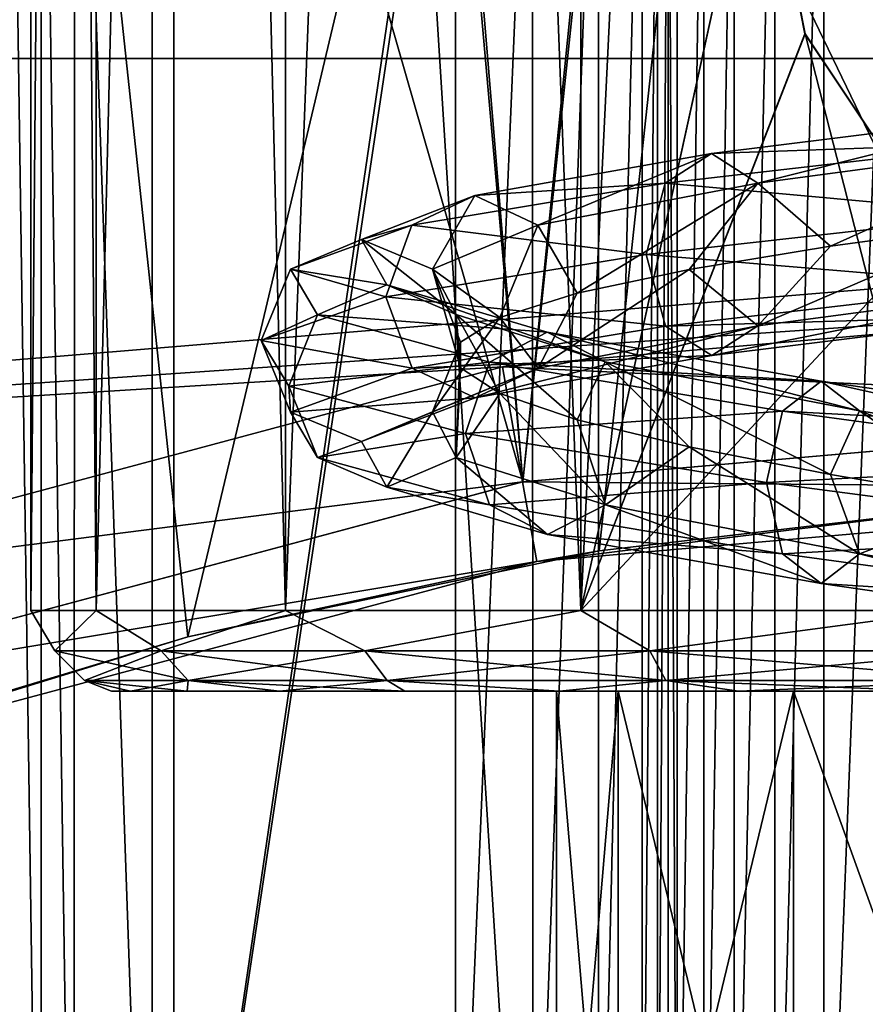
# Model space of a CAD drawing. Header units: millimetres. Extents: x -147 to 148, y -145 to 204.
# Tile 464 of 571: x 86.67 to 88.76, y 10.53 to 12.96. Entities that reach past the tile are written whole.
import ezdxf

# ---------------------------------------------------------------- set-up
doc = ezdxf.new("R2010")
doc.units = ezdxf.units.MM
doc.header["$LTSCALE"] = 26.699852
for name, color, linetype in [('1225', 7, 'CONTINUOUS'), ('1321', 7, 'CONTINUOUS'), ('1496', 7, 'CONTINUOUS'), ('1497', 7, 'CONTINUOUS'), ('1499', 7, 'CONTINUOUS'), ('1504', 7, 'CONTINUOUS'), ('1507', 7, 'CONTINUOUS'), ('1509', 7, 'CONTINUOUS'), ('1513', 7, 'CONTINUOUS'), ('1515', 7, 'CONTINUOUS'), ('1523', 7, 'CONTINUOUS'), ('1524', 7, 'CONTINUOUS'), ('1905', 7, 'CONTINUOUS'), ('1967', 7, 'CONTINUOUS'), ('1969', 7, 'CONTINUOUS'), ('1985', 7, 'CONTINUOUS'), ('2000', 7, 'CONTINUOUS'), ('2001', 7, 'CONTINUOUS'), ('2002', 7, 'CONTINUOUS'), ('2007', 7, 'CONTINUOUS'), ('2011', 7, 'CONTINUOUS'), ('743', 7, 'CONTINUOUS'), ('765', 7, 'CONTINUOUS'), ('766', 7, 'CONTINUOUS'), ('917', 7, 'CONTINUOUS')]:
    doc.layers.add(name, color=color, linetype=linetype)

msp = doc.modelspace()

# ---------------------------------------------------------------- linework, layer by layer
at = {"layer": '1225', "color": 7, "linetype": 'CONTINUOUS', "true_color": 0xd8d8d8}
for points in [[(88.25, 9.5, 90.4), (88.25, 14, 90.4), (88.276, 14, 90.6266), (88.25, 9.5, 90.4)], [(88.25, 9.5, 90.4), (88.276, 14, 90.6266), (88.276, 9.5, 90.6266), (88.25, 9.5, 90.4)], [(88.276, 14, 90.6266), (88.2979, 14, 90.7058), (88.2979, 9.5, 90.7058), (88.276, 14, 90.6266)], [(88.276, 9.5, 90.6266), (88.276, 14, 90.6266), (88.2979, 9.5, 90.7058), (88.276, 9.5, 90.6266)], [(88.2979, 14, 90.7058), (88.3643, 14, 90.8642), (88.2979, 9.5, 90.7058), (88.2979, 14, 90.7058)], [(88.2979, 9.5, 90.7058), (88.3643, 14, 90.8642), (88.3643, 9.5, 90.8642), (88.2979, 9.5, 90.7058)], [(88.3643, 14, 90.8642), (88.4394, 14, 90.9856), (88.3643, 9.5, 90.8642), (88.3643, 14, 90.8642)], [(88.3643, 9.5, 90.8642), (88.4394, 14, 90.9856), (88.4394, 9.5, 90.9855), (88.3643, 9.5, 90.8642)], [(88.4394, 14, 90.9856), (88.5396, 14, 91.1038), (88.4394, 9.5, 90.9855), (88.4394, 14, 90.9856)], [(88.4394, 9.5, 90.9855), (88.5396, 14, 91.1038), (88.5396, 9.5, 91.1038), (88.4394, 9.5, 90.9855)], [(88.5396, 14, 91.1038), (88.6606, 14, 91.2078), (88.5396, 9.5, 91.1038), (88.5396, 14, 91.1038)], [(88.5396, 9.5, 91.1038), (88.6606, 14, 91.2078), (88.6605, 9.5, 91.2078), (88.5396, 9.5, 91.1038)], [(88.6606, 14, 91.2078), (88.8381, 14, 91.3112), (88.6605, 9.5, 91.2078), (88.6606, 14, 91.2078)], [(88.6605, 9.5, 91.2078), (88.8381, 14, 91.3112), (88.8381, 9.5, 91.3112), (88.6605, 9.5, 91.2078)]]:
    msp.add_3dface(points, dxfattribs=at)
at = {"layer": '1321', "color": 7, "linetype": 'CONTINUOUS', "true_color": 0xd8d8d8}
for points in [[(86.7259, 9, 87.3181), (86.6449, 9, 87.252), (86.6456, 14.5, 87.2527), (86.7259, 9, 87.3181)], [(86.7262, 14.5, 87.3184), (86.7259, 9, 87.3181), (86.6456, 14.5, 87.2527), (86.7262, 14.5, 87.3184)], [(86.8078, 9, 87.3616), (86.7259, 9, 87.3181), (86.7262, 14.5, 87.3184), (86.8078, 9, 87.3616)], [(86.8081, 14.5, 87.3617), (86.8078, 9, 87.3616), (86.7262, 14.5, 87.3184), (86.8081, 14.5, 87.3617)], [(87, 9, 87.4), (86.8078, 9, 87.3616), (86.8081, 14.5, 87.3617), (87, 9, 87.4)], [(87, 14.5, 87.4), (87, 9, 87.4), (86.8081, 14.5, 87.3617), (87, 14.5, 87.4)]]:
    msp.add_3dface(points, dxfattribs=at)
at = {"layer": '1496', "color": 7, "linetype": 'CONTINUOUS', "true_color": 0xd8d8d8}
for points in [[(86.7, 11.5, 83.9), (86.8615, 11.5, 84.9198), (86.7, 30.5, 83.9), (86.7, 11.5, 83.9)], [(86.7, 30.5, 83.9), (86.8615, 11.5, 84.9198), (86.8615, 30.5, 84.9198), (86.7, 30.5, 83.9)], [(86.8615, 11.5, 82.8802), (86.7, 11.5, 83.9), (86.8615, 30.5, 82.8802), (86.8615, 11.5, 82.8802)], [(86.8615, 30.5, 82.8802), (86.7, 11.5, 83.9), (86.7, 30.5, 83.9), (86.8615, 30.5, 82.8802)], [(86.8615, 11.5, 84.9198), (87.3302, 11.5, 85.8397), (86.8615, 30.5, 84.9198), (86.8615, 11.5, 84.9198)], [(86.8615, 30.5, 84.9198), (87.3302, 11.5, 85.8397), (87.3302, 30.5, 85.8397), (86.8615, 30.5, 84.9198)], [(87.3302, 11.5, 81.9603), (86.8615, 11.5, 82.8802), (87.3302, 30.5, 81.9603), (87.3302, 11.5, 81.9603)], [(87.3302, 30.5, 81.9603), (86.8615, 11.5, 82.8802), (86.8615, 30.5, 82.8802), (87.3302, 30.5, 81.9603)], [(87.3302, 11.5, 85.8397), (88.0603, 11.5, 86.5698), (87.3302, 30.5, 85.8397), (87.3302, 11.5, 85.8397)], [(87.3302, 30.5, 85.8397), (88.0603, 11.5, 86.5698), (88.0603, 30.5, 86.5698), (87.3302, 30.5, 85.8397)], [(88.0603, 11.5, 81.2302), (87.3302, 11.5, 81.9603), (88.0603, 30.5, 81.2302), (88.0603, 11.5, 81.2302)], [(88.0603, 30.5, 81.2302), (87.3302, 11.5, 81.9603), (87.3302, 30.5, 81.9603), (88.0603, 30.5, 81.2302)], [(88.0603, 30.5, 86.5698), (88.0603, 11.5, 86.5698), (88.5, 13.5049, 86.8394), (88.0603, 30.5, 86.5698)], [(88.5, 13.506, 80.9606), (88.0603, 11.5, 81.2302), (88.9802, 30.5, 80.7615), (88.5, 13.506, 80.9606)], [(88.9802, 30.5, 80.7615), (88.0603, 11.5, 81.2302), (88.0603, 30.5, 81.2302), (88.9802, 30.5, 80.7615)], [(88.6143, 12.9256, 80.905), (88.0603, 11.5, 81.2302), (88.5, 13.506, 80.9606), (88.6143, 12.9256, 80.905)], [(88.5, 13.5049, 86.8394), (88.0603, 11.5, 86.5698), (88.6146, 12.9249, 86.8951), (88.5, 13.5049, 86.8394)], [(88.9376, 12.4411, 80.7757), (88.0603, 11.5, 81.2302), (88.6143, 12.9256, 80.905), (88.9376, 12.4411, 80.7757)], [(88.0603, 11.5, 86.5698), (88.9802, 11.5, 87.0385), (88.6146, 12.9249, 86.8951), (88.0603, 11.5, 86.5698)], [(88.6146, 12.9249, 86.8951), (88.9802, 11.5, 87.0385), (88.938, 12.4407, 87.0244), (88.6146, 12.9249, 86.8951)], [(88.9802, 11.5, 80.7615), (88.0603, 11.5, 81.2302), (88.9376, 12.4411, 80.7757), (88.9802, 11.5, 80.7615)]]:
    msp.add_3dface(points, dxfattribs=at)
at = {"layer": '1497', "color": 7, "linetype": 'CONTINUOUS', "true_color": 0xd8d8d8}
for points in [[(86.9, 11.3, 83.9), (86.9471, 11.3, 83.3617), (86.9471, 11.3, 84.4383), (86.9, 11.3, 83.9)], [(86.9471, 11.3, 83.3617), (87.087, 11.3, 82.8397), (86.9471, 11.3, 84.4383), (86.9471, 11.3, 83.3617)], [(86.9471, 11.3, 84.4383), (87.087, 11.3, 82.8397), (87.087, 11.3, 84.9603), (86.9471, 11.3, 84.4383)], [(87.087, 11.3, 82.8397), (87.3153, 11.3, 82.35), (87.3153, 11.3, 85.45), (87.087, 11.3, 82.8397)], [(87.087, 11.3, 84.9603), (87.087, 11.3, 82.8397), (87.3153, 11.3, 85.45), (87.087, 11.3, 84.9603)], [(87.3153, 11.3, 82.35), (87.6253, 11.3, 81.9073), (87.6253, 11.3, 85.8927), (87.3153, 11.3, 82.35)], [(87.3153, 11.3, 85.45), (87.3153, 11.3, 82.35), (87.6253, 11.3, 85.8927), (87.3153, 11.3, 85.45)], [(88.0074, 11.3, 81.5252), (88.0001, 11.3, 83.9), (87.6253, 11.3, 81.9073), (88.0074, 11.3, 81.5252)], [(87.6253, 11.3, 81.9073), (88.0001, 11.3, 83.9), (87.6253, 11.3, 85.8927), (87.6253, 11.3, 81.9073)], [(87.6253, 11.3, 85.8927), (88.0001, 11.3, 83.9), (88.0074, 11.3, 86.2748), (87.6253, 11.3, 85.8927)], [(88.1522, 11.3, 83.1348), (88.0001, 11.3, 83.9), (88.0074, 11.3, 81.5252), (88.1522, 11.3, 83.1348)], [(88.0001, 11.3, 83.9), (88.1522, 11.3, 84.6652), (88.0074, 11.3, 86.2748), (88.0001, 11.3, 83.9)], [(88.4501, 11.3, 81.2153), (88.1522, 11.3, 83.1348), (88.0074, 11.3, 81.5252), (88.4501, 11.3, 81.2153)], [(88.0074, 11.3, 86.2748), (88.1522, 11.3, 84.6652), (88.45, 11.3, 86.5847), (88.0074, 11.3, 86.2748)], [(88.5856, 11.3, 82.486), (88.1522, 11.3, 83.1348), (88.4501, 11.3, 81.2153), (88.5856, 11.3, 82.486)], [(88.1522, 11.3, 84.6652), (88.5856, 11.3, 85.314), (88.45, 11.3, 86.5847), (88.1522, 11.3, 84.6652)], [(88.45, 11.3, 86.5847), (88.5856, 11.3, 85.314), (88.9398, 11.3, 86.8131), (88.45, 11.3, 86.5847)], [(88.9398, 11.3, 80.9869), (88.5856, 11.3, 82.486), (88.4501, 11.3, 81.2153), (88.9398, 11.3, 80.9869)], [(89.2344, 11.3, 82.0524), (88.5856, 11.3, 82.486), (88.9398, 11.3, 80.9869), (89.2344, 11.3, 82.0524)], [(88.5856, 11.3, 85.314), (89.2344, 11.3, 85.7476), (88.9398, 11.3, 86.8131), (88.5856, 11.3, 85.314)]]:
    msp.add_3dface(points, dxfattribs=at)
at = {"layer": '1499', "color": 7, "linetype": 'CONTINUOUS', "true_color": 0xd8d8d8}
for points in [[(88.0001, 9.5, 83.9), (88.1522, 9.5, 84.6652), (88.0001, 11.3, 83.9), (88.0001, 9.5, 83.9)], [(88.0001, 11.3, 83.9), (88.1522, 9.5, 84.6652), (88.1522, 11.3, 84.6652), (88.0001, 11.3, 83.9)], [(88.1522, 9.5, 83.1348), (88.0001, 9.5, 83.9), (88.1522, 11.3, 83.1348), (88.1522, 9.5, 83.1348)], [(88.1522, 11.3, 83.1348), (88.0001, 9.5, 83.9), (88.0001, 11.3, 83.9), (88.1522, 11.3, 83.1348)], [(88.1522, 9.5, 84.6652), (88.5856, 9.5, 85.314), (88.1522, 11.3, 84.6652), (88.1522, 9.5, 84.6652)], [(88.1522, 11.3, 84.6652), (88.5856, 9.5, 85.314), (88.5856, 11.3, 85.314), (88.1522, 11.3, 84.6652)], [(88.5856, 9.5, 82.486), (88.1522, 9.5, 83.1348), (88.5856, 11.3, 82.486), (88.5856, 9.5, 82.486)], [(88.5856, 11.3, 82.486), (88.1522, 9.5, 83.1348), (88.1522, 11.3, 83.1348), (88.5856, 11.3, 82.486)], [(88.5856, 9.5, 85.314), (89.2344, 9.5, 85.7476), (88.5856, 11.3, 85.314), (88.5856, 9.5, 85.314)], [(88.5856, 11.3, 85.314), (89.2344, 9.5, 85.7476), (89.2344, 11.3, 85.7476), (88.5856, 11.3, 85.314)], [(89.2344, 9.5, 82.0524), (88.5856, 9.5, 82.486), (89.2344, 11.3, 82.0524), (89.2344, 9.5, 82.0524)], [(89.2344, 11.3, 82.0524), (88.5856, 9.5, 82.486), (88.5856, 11.3, 82.486), (89.2344, 11.3, 82.0524)]]:
    msp.add_3dface(points, dxfattribs=at)
at = {"layer": '1504', "color": 7, "linetype": 'CONTINUOUS', "true_color": 0xd8d8d8}
for points in [[(88.6143, 12.9256, 80.905), (88.5, 13.506, 80.9606), (88.5, 13.5049, 86.8394), (88.6143, 12.9256, 80.905)], [(88.6143, 12.9256, 80.905), (88.5, 13.5049, 86.8394), (88.6146, 12.9249, 86.8951), (88.6143, 12.9256, 80.905)], [(88.9376, 12.4411, 80.7757), (88.6143, 12.9256, 80.905), (88.6146, 12.9249, 86.8951), (88.9376, 12.4411, 80.7757)], [(88.9376, 12.4411, 80.7757), (88.6146, 12.9249, 86.8951), (88.938, 12.4407, 87.0244), (88.9376, 12.4411, 80.7757)]]:
    msp.add_3dface(points, dxfattribs=at)
at = {"layer": '1507', "color": 7, "linetype": 'CONTINUOUS', "true_color": 0xd8d8d8}
for points in [[(86.8615, 11.5, 84.9198), (86.7, 11.5, 83.9), (86.7601, 11.4, 84.3658), (86.8615, 11.5, 84.9198)], [(86.7, 11.5, 83.9), (86.8615, 11.5, 82.8802), (86.7601, 11.4, 83.4342), (86.7, 11.5, 83.9)], [(86.7, 11.5, 83.9), (86.7601, 11.4, 83.4342), (86.7601, 11.4, 84.3658), (86.7, 11.5, 83.9)], [(86.8615, 11.5, 84.9198), (86.7601, 11.4, 84.3658), (87.0226, 11.4, 85.2597), (86.8615, 11.5, 84.9198)], [(86.8615, 11.5, 82.8802), (87.0226, 11.4, 82.5403), (86.7601, 11.4, 83.4342), (86.8615, 11.5, 82.8802)], [(87.3302, 11.5, 85.8397), (86.8615, 11.5, 84.9198), (87.0226, 11.4, 85.2597), (87.3302, 11.5, 85.8397)], [(86.8615, 11.5, 82.8802), (87.3302, 11.5, 81.9603), (87.0226, 11.4, 82.5403), (86.8615, 11.5, 82.8802)], [(87.3302, 11.5, 85.8397), (87.0226, 11.4, 85.2597), (87.5263, 11.4, 86.0435), (87.3302, 11.5, 85.8397)], [(87.3302, 11.5, 81.9603), (87.5263, 11.4, 81.7565), (87.0226, 11.4, 82.5403), (87.3302, 11.5, 81.9603)], [(88.0603, 11.5, 86.5698), (87.3302, 11.5, 85.8397), (87.5263, 11.4, 86.0435), (88.0603, 11.5, 86.5698)], [(87.3302, 11.5, 81.9603), (88.0603, 11.5, 81.2302), (87.5263, 11.4, 81.7565), (87.3302, 11.5, 81.9603)], [(88.0603, 11.5, 86.5698), (87.5263, 11.4, 86.0435), (88.2304, 11.4, 86.6536), (88.0603, 11.5, 86.5698)], [(88.0603, 11.5, 81.2302), (88.2304, 11.4, 81.1464), (87.5263, 11.4, 81.7565), (88.0603, 11.5, 81.2302)], [(88.9802, 11.5, 87.0385), (88.0603, 11.5, 86.5698), (88.2304, 11.4, 86.6536), (88.9802, 11.5, 87.0385)], [(88.0603, 11.5, 81.2302), (88.9802, 11.5, 80.7615), (88.2304, 11.4, 81.1464), (88.0603, 11.5, 81.2302)], [(88.9802, 11.5, 87.0385), (88.2304, 11.4, 86.6536), (89.0778, 11.4, 87.0406), (88.9802, 11.5, 87.0385)], [(88.9802, 11.5, 80.7615), (89.0778, 11.4, 80.7594), (88.2304, 11.4, 81.1464), (88.9802, 11.5, 80.7615)], [(86.8327, 11.3267, 83.4446), (86.8327, 11.3267, 84.3554), (86.7601, 11.4, 83.4342), (86.8327, 11.3267, 83.4446)], [(87.0226, 11.4, 82.5403), (86.8327, 11.3267, 83.4446), (86.7601, 11.4, 83.4342), (87.0226, 11.4, 82.5403)], [(86.8327, 11.3267, 84.3554), (87.0893, 11.3267, 85.2293), (86.7601, 11.4, 84.3658), (86.8327, 11.3267, 84.3554)], [(86.7601, 11.4, 83.4342), (86.8327, 11.3267, 84.3554), (86.7601, 11.4, 84.3658), (86.7601, 11.4, 83.4342)], [(86.7601, 11.4, 84.3658), (87.0893, 11.3267, 85.2293), (87.0226, 11.4, 85.2597), (86.7601, 11.4, 84.3658)], [(87.0893, 11.3267, 82.5707), (86.8327, 11.3267, 83.4446), (87.0226, 11.4, 82.5403), (87.0893, 11.3267, 82.5707)], [(87.5263, 11.4, 81.7565), (87.0893, 11.3267, 82.5707), (87.0226, 11.4, 82.5403), (87.5263, 11.4, 81.7565)], [(87.0893, 11.3267, 85.2293), (87.5817, 11.3267, 85.9955), (87.0226, 11.4, 85.2597), (87.0893, 11.3267, 85.2293)], [(87.0226, 11.4, 85.2597), (87.5817, 11.3267, 85.9955), (87.5263, 11.4, 86.0435), (87.0226, 11.4, 85.2597)], [(87.5817, 11.3267, 81.8045), (87.0893, 11.3267, 82.5707), (87.5263, 11.4, 81.7565), (87.5817, 11.3267, 81.8045)], [(88.2304, 11.4, 81.1464), (87.5817, 11.3267, 81.8045), (87.5263, 11.4, 81.7565), (88.2304, 11.4, 81.1464)], [(87.5817, 11.3267, 85.9955), (88.27, 11.3267, 86.5919), (87.5263, 11.4, 86.0435), (87.5817, 11.3267, 85.9955)], [(87.5263, 11.4, 86.0435), (88.27, 11.3267, 86.5919), (88.2304, 11.4, 86.6536), (87.5263, 11.4, 86.0435)], [(88.27, 11.3267, 81.2081), (87.5817, 11.3267, 81.8045), (88.2304, 11.4, 81.1464), (88.27, 11.3267, 81.2081)], [(89.0778, 11.4, 80.7594), (88.27, 11.3267, 81.2081), (88.2304, 11.4, 81.1464), (89.0778, 11.4, 80.7594)], [(88.27, 11.3267, 86.5919), (89.0985, 11.3267, 86.9703), (88.2304, 11.4, 86.6536), (88.27, 11.3267, 86.5919)], [(88.2304, 11.4, 86.6536), (89.0985, 11.3267, 86.9703), (89.0778, 11.4, 87.0406), (88.2304, 11.4, 86.6536)], [(89.0985, 11.3267, 80.8297), (88.27, 11.3267, 81.2081), (89.0778, 11.4, 80.7594), (89.0985, 11.3267, 80.8297)], [(86.9471, 11.3, 83.3617), (86.9, 11.3, 83.9), (86.8327, 11.3267, 83.4446), (86.9471, 11.3, 83.3617)], [(87.0893, 11.3267, 82.5707), (86.9471, 11.3, 83.3617), (86.8327, 11.3267, 83.4446), (87.0893, 11.3267, 82.5707)], [(86.9, 11.3, 83.9), (86.9471, 11.3, 84.4383), (86.8327, 11.3267, 84.3554), (86.9, 11.3, 83.9)], [(86.8327, 11.3267, 83.4446), (86.9, 11.3, 83.9), (86.8327, 11.3267, 84.3554), (86.8327, 11.3267, 83.4446)], [(86.9471, 11.3, 84.4383), (87.087, 11.3, 84.9603), (86.8327, 11.3267, 84.3554), (86.9471, 11.3, 84.4383)], [(86.8327, 11.3267, 84.3554), (87.087, 11.3, 84.9603), (87.0893, 11.3267, 85.2293), (86.8327, 11.3267, 84.3554)], [(87.087, 11.3, 82.8397), (86.9471, 11.3, 83.3617), (87.0893, 11.3267, 82.5707), (87.087, 11.3, 82.8397)], [(87.3153, 11.3, 82.35), (87.087, 11.3, 82.8397), (87.0893, 11.3267, 82.5707), (87.3153, 11.3, 82.35)], [(87.087, 11.3, 84.9603), (87.3153, 11.3, 85.45), (87.0893, 11.3267, 85.2293), (87.087, 11.3, 84.9603)], [(87.5817, 11.3267, 81.8045), (87.3153, 11.3, 82.35), (87.0893, 11.3267, 82.5707), (87.5817, 11.3267, 81.8045)], [(87.3153, 11.3, 85.45), (87.6253, 11.3, 85.8927), (87.0893, 11.3267, 85.2293), (87.3153, 11.3, 85.45)], [(87.0893, 11.3267, 85.2293), (87.6253, 11.3, 85.8927), (87.5817, 11.3267, 85.9955), (87.0893, 11.3267, 85.2293)], [(87.6253, 11.3, 81.9073), (87.3153, 11.3, 82.35), (87.5817, 11.3267, 81.8045), (87.6253, 11.3, 81.9073)], [(88.0074, 11.3, 81.5252), (87.6253, 11.3, 81.9073), (87.5817, 11.3267, 81.8045), (88.0074, 11.3, 81.5252)], [(88.27, 11.3267, 81.2081), (88.0074, 11.3, 81.5252), (87.5817, 11.3267, 81.8045), (88.27, 11.3267, 81.2081)], [(87.6253, 11.3, 85.8927), (88.0074, 11.3, 86.2748), (87.5817, 11.3267, 85.9955), (87.6253, 11.3, 85.8927)], [(87.5817, 11.3267, 85.9955), (88.0074, 11.3, 86.2748), (88.27, 11.3267, 86.5919), (87.5817, 11.3267, 85.9955)], [(88.4501, 11.3, 81.2153), (88.0074, 11.3, 81.5252), (88.27, 11.3267, 81.2081), (88.4501, 11.3, 81.2153)], [(88.0074, 11.3, 86.2748), (88.45, 11.3, 86.5847), (88.27, 11.3267, 86.5919), (88.0074, 11.3, 86.2748)], [(89.0985, 11.3267, 80.8297), (88.4501, 11.3, 81.2153), (88.27, 11.3267, 81.2081), (89.0985, 11.3267, 80.8297)], [(88.45, 11.3, 86.5847), (88.9398, 11.3, 86.8131), (88.27, 11.3267, 86.5919), (88.45, 11.3, 86.5847)], [(88.27, 11.3267, 86.5919), (88.9398, 11.3, 86.8131), (89.0985, 11.3267, 86.9703), (88.27, 11.3267, 86.5919)], [(88.9398, 11.3, 80.9869), (88.4501, 11.3, 81.2153), (89.0985, 11.3267, 80.8297), (88.9398, 11.3, 80.9869)]]:
    msp.add_3dface(points, dxfattribs=at)
at = {"layer": '1509', "linetype": 'CONTINUOUS'}
for points in [[(88.8283, 12.5634, 90.1), (88.5377, 13.1657, 90.1), (88.5378, 13.1656, 70.2), (88.8283, 12.5634, 90.1)], [(88.8284, 12.5633, 70.2), (88.8283, 12.5634, 90.1), (88.5378, 13.1656, 70.2), (88.8284, 12.5633, 70.2)]]:
    msp.add_3dface(points, dxfattribs=at)
at = {"layer": '1513', "linetype": 'CONTINUOUS'}
msp.add_3dface([(88.8284, 12.5633, 70.2), (88.5378, 13.1656, 70.2), (88.8302, 13.2325, 69.9), (88.8284, 12.5633, 70.2)], dxfattribs=at)
at = {"layer": '1515', "linetype": 'CONTINUOUS'}
msp.add_3dface([(88.5377, 13.1657, 90.1), (88.8283, 12.5634, 90.1), (88.8302, 13.2325, 90.4), (88.5377, 13.1657, 90.1)], dxfattribs=at)
at = {"layer": '1523', "linetype": 'CONTINUOUS'}
for points in [[(89.1919, 12.7296, 86.266), (88.4978, 12.5565, 85.6722), (88.3834, 12.6297, 85.8072), (89.1919, 12.7296, 86.266)], [(89.1919, 12.7296, 86.266), (88.3834, 12.6297, 85.8072), (89.1348, 12.6561, 86.4334), (89.1919, 12.7296, 86.266)], [(89.2491, 12.6564, 86.0985), (88.4978, 12.5565, 85.6722), (89.1919, 12.7296, 86.266), (89.2491, 12.6564, 86.0985)], [(89.1348, 12.6561, 86.4334), (88.3834, 12.6297, 85.8072), (88.269, 12.5562, 85.9421), (89.1348, 12.6561, 86.4334)], [(89.1348, 12.6561, 86.4334), (88.269, 12.5562, 85.9421), (89.1112, 12.4796, 86.5024), (89.1348, 12.6561, 86.4334)], [(89.2491, 12.6564, 86.0985), (88.6775, 12.4, 85.7203), (88.4978, 12.5565, 85.6722), (89.2491, 12.6564, 86.0985)], [(89.0848, 12.456, 85.9555), (88.6775, 12.4, 85.7203), (89.2491, 12.6564, 86.0985), (89.0848, 12.456, 85.9555)], [(88.3834, 12.6297, 85.8072), (87.9542, 12.4523, 85.0009), (87.7983, 12.5255, 85.0848), (88.3834, 12.6297, 85.8072)], [(88.3834, 12.6297, 85.8072), (87.7983, 12.5255, 85.0848), (88.269, 12.5562, 85.9421), (88.3834, 12.6297, 85.8072)], [(88.4978, 12.5565, 85.6722), (87.9542, 12.4523, 85.0009), (88.3834, 12.6297, 85.8072), (88.4978, 12.5565, 85.6722)], [(88.269, 12.5562, 85.9421), (87.7983, 12.5255, 85.0848), (87.6426, 12.452, 85.1686), (88.269, 12.5562, 85.9421)], [(88.269, 12.5562, 85.9421), (87.6426, 12.452, 85.1686), (88.2219, 12.3797, 85.9978), (88.269, 12.5562, 85.9421)], [(88.4978, 12.5565, 85.6722), (88.0514, 12.284, 85.025), (87.9542, 12.4523, 85.0009), (88.4978, 12.5565, 85.6722)], [(88.3279, 12.3427, 85.4055), (88.0514, 12.284, 85.025), (88.4978, 12.5565, 85.6722), (88.3279, 12.3427, 85.4055)], [(89.1112, 12.4796, 86.5024), (88.269, 12.5562, 85.9421), (88.2219, 12.3797, 85.9978), (89.1112, 12.4796, 86.5024)], [(88.6775, 12.4, 85.7203), (88.3279, 12.3427, 85.4055), (88.4978, 12.5565, 85.6722), (88.6775, 12.4, 85.7203)], [(87.7983, 12.5255, 85.0848), (87.6934, 12.3439, 84.1774), (87.5177, 12.4171, 84.1985), (87.7983, 12.5255, 85.0848)], [(87.7983, 12.5255, 85.0848), (87.5177, 12.4171, 84.1985), (87.6426, 12.452, 85.1686), (87.7983, 12.5255, 85.0848)], [(87.9542, 12.4523, 85.0009), (87.6934, 12.3439, 84.1774), (87.7983, 12.5255, 85.0848), (87.9542, 12.4523, 85.0009)], [(87.6426, 12.452, 85.1686), (87.5177, 12.4171, 84.1985), (87.3421, 12.3436, 84.2196), (87.6426, 12.452, 85.1686)], [(87.6426, 12.452, 85.1686), (87.3421, 12.3436, 84.2196), (87.5784, 12.2755, 85.2031), (87.6426, 12.452, 85.1686)], [(88.2219, 12.3797, 85.9978), (87.6426, 12.452, 85.1686), (87.5784, 12.2755, 85.2031), (88.2219, 12.3797, 85.9978)], [(87.9542, 12.4523, 85.0009), (87.8601, 12.224, 84.5953), (87.6934, 12.3439, 84.1774), (87.9542, 12.4523, 85.0009)], [(88.0514, 12.284, 85.025), (87.8601, 12.224, 84.5953), (87.9542, 12.4523, 85.0009), (88.0514, 12.284, 85.025)], [(87.5177, 12.4171, 84.1985), (87.5802, 12.3044, 83.271), (87.3421, 12.3436, 84.2196), (87.5177, 12.4171, 84.1985)], [(87.6934, 12.3439, 84.1774), (87.7515, 12.2312, 83.3155), (87.5177, 12.4171, 84.1985), (87.6934, 12.3439, 84.1774)], [(87.5177, 12.4171, 84.1985), (87.7515, 12.2312, 83.3155), (87.5802, 12.3044, 83.271), (87.5177, 12.4171, 84.1985)], [(87.3421, 12.3436, 84.2196), (87.4091, 12.2309, 83.2265), (87.2697, 12.1671, 84.2283), (87.3421, 12.3436, 84.2196)], [(87.5784, 12.2755, 85.2031), (87.3421, 12.3436, 84.2196), (87.2697, 12.1671, 84.2283), (87.5784, 12.2755, 85.2031)], [(87.3421, 12.3436, 84.2196), (87.5802, 12.3044, 83.271), (87.4091, 12.2309, 83.2265), (87.3421, 12.3436, 84.2196)], [(87.7623, 12.1627, 84.1352), (87.7623, 12.1, 83.6648), (87.6934, 12.3439, 84.1774), (87.7623, 12.1627, 84.1352)], [(87.6934, 12.3439, 84.1774), (87.7623, 12.1, 83.6648), (87.7515, 12.2312, 83.3155), (87.6934, 12.3439, 84.1774)], [(87.8601, 12.224, 84.5953), (87.7623, 12.1627, 84.1352), (87.6934, 12.3439, 84.1774), (87.8601, 12.224, 84.5953)], [(87.5802, 12.3044, 83.271), (87.9773, 12.1875, 82.4304), (87.4091, 12.2309, 83.2265), (87.5802, 12.3044, 83.271)], [(87.7515, 12.2312, 83.3155), (88.1205, 12.1143, 82.5344), (87.5802, 12.3044, 83.271), (87.7515, 12.2312, 83.3155)], [(87.5802, 12.3044, 83.271), (88.1205, 12.1143, 82.5344), (87.9773, 12.1875, 82.4304), (87.5802, 12.3044, 83.271)], [(87.2697, 12.1671, 84.2283), (87.4091, 12.2309, 83.2265), (87.3385, 12.0544, 83.2081), (87.2697, 12.1671, 84.2283)], [(87.4091, 12.2309, 83.2265), (87.8342, 12.114, 82.3265), (87.3385, 12.0544, 83.2081), (87.4091, 12.2309, 83.2265)], [(87.4091, 12.2309, 83.2265), (87.9773, 12.1875, 82.4304), (87.8342, 12.114, 82.3265), (87.4091, 12.2309, 83.2265)], [(87.8601, 12.036, 83.2047), (88.0514, 11.9707, 82.775), (87.7515, 12.2312, 83.3155), (87.8601, 12.036, 83.2047)], [(87.7515, 12.2312, 83.3155), (88.0514, 11.9707, 82.775), (88.1205, 12.1143, 82.5344), (87.7515, 12.2312, 83.3155)], [(87.7623, 12.1, 83.6648), (87.8601, 12.036, 83.2047), (87.7515, 12.2312, 83.3155), (87.7623, 12.1, 83.6648)], [(87.9773, 12.1875, 82.4304), (88.654, 12.0663, 81.793), (87.8342, 12.114, 82.3265), (87.9773, 12.1875, 82.4304)], [(88.1205, 12.1143, 82.5344), (88.7493, 11.9931, 81.9422), (87.9773, 12.1875, 82.4304), (88.1205, 12.1143, 82.5344)], [(87.9773, 12.1875, 82.4304), (88.7493, 11.9931, 81.9422), (88.654, 12.0663, 81.793), (87.9773, 12.1875, 82.4304)], [(87.3385, 12.0544, 83.2081), (87.8342, 12.114, 82.3265), (87.7752, 11.9375, 82.2836), (87.3385, 12.0544, 83.2081)], [(87.8342, 12.114, 82.3265), (88.5588, 11.9928, 81.644), (87.7752, 11.9375, 82.2836), (87.8342, 12.114, 82.3265)], [(87.8342, 12.114, 82.3265), (88.654, 12.0663, 81.793), (88.5588, 11.9928, 81.644), (87.8342, 12.114, 82.3265)], [(88.0514, 11.9707, 82.775), (88.3279, 11.904, 82.3945), (88.1205, 12.1143, 82.5344), (88.0514, 11.9707, 82.775)], [(88.3279, 11.904, 82.3945), (88.6775, 11.836, 82.0797), (88.1205, 12.1143, 82.5344), (88.3279, 11.904, 82.3945)], [(88.1205, 12.1143, 82.5344), (88.6775, 11.836, 82.0797), (88.7493, 11.9931, 81.9422), (88.1205, 12.1143, 82.5344)], [(88.654, 12.0663, 81.793), (89.5168, 11.9409, 81.4469), (88.5588, 11.9928, 81.644), (88.654, 12.0663, 81.793)], [(88.7493, 11.9931, 81.9422), (89.551, 11.8677, 81.6206), (88.654, 12.0663, 81.793), (88.7493, 11.9931, 81.9422)], [(88.654, 12.0663, 81.793), (89.551, 11.8677, 81.6206), (89.5168, 11.9409, 81.4469), (88.654, 12.0663, 81.793)], [(87.7752, 11.9375, 82.2836), (88.5588, 11.9928, 81.644), (88.5195, 11.8163, 81.5825), (87.7752, 11.9375, 82.2836)], [(88.5588, 11.9928, 81.644), (89.4826, 11.8674, 81.2734), (88.5195, 11.8163, 81.5825), (88.5588, 11.9928, 81.644)], [(88.5588, 11.9928, 81.644), (89.5168, 11.9409, 81.4469), (89.4826, 11.8674, 81.2734), (88.5588, 11.9928, 81.644)], [(88.6775, 11.836, 82.0797), (89.0848, 11.7667, 81.8445), (88.7493, 11.9931, 81.9422), (88.6775, 11.836, 82.0797)], [(89.0848, 11.7667, 81.8445), (89.5322, 11.696, 81.6992), (88.7493, 11.9931, 81.9422), (89.0848, 11.7667, 81.8445)], [(88.7493, 11.9931, 81.9422), (89.5322, 11.696, 81.6992), (89.551, 11.8677, 81.6206), (88.7493, 11.9931, 81.9422)], [(88.5195, 11.8163, 81.5825), (89.4826, 11.8674, 81.2734), (89.4685, 11.6909, 81.2018), (88.5195, 11.8163, 81.5825)]]:
    msp.add_3dface(points, dxfattribs=at)
at = {"layer": '1524', "linetype": 'CONTINUOUS'}
for points in [[(89.1112, 12.4796, 86.5024), (88.2219, 12.3797, 85.9978), (89.1348, 12.3028, 86.4331), (89.1112, 12.4796, 86.5024)], [(88.6775, 12.4, 85.7203), (89.0848, 12.456, 85.9555), (88.498, 12.2032, 85.672), (88.6775, 12.4, 85.7203)], [(89.0848, 12.456, 85.9555), (89.2492, 12.3031, 86.0983), (88.498, 12.2032, 85.672), (89.0848, 12.456, 85.9555)], [(88.3279, 12.3427, 85.4055), (88.6775, 12.4, 85.7203), (88.498, 12.2032, 85.672), (88.3279, 12.3427, 85.4055)], [(88.2219, 12.3797, 85.9978), (87.5784, 12.2755, 85.2031), (88.2692, 12.2029, 85.9419), (88.2219, 12.3797, 85.9978)], [(89.1348, 12.3028, 86.4331), (88.2219, 12.3797, 85.9978), (88.2692, 12.2029, 85.9419), (89.1348, 12.3028, 86.4331)], [(88.0514, 12.284, 85.025), (88.3279, 12.3427, 85.4055), (87.9544, 12.099, 85.0008), (88.0514, 12.284, 85.025)], [(88.3279, 12.3427, 85.4055), (88.498, 12.2032, 85.672), (87.9544, 12.099, 85.0008), (88.3279, 12.3427, 85.4055)], [(89.1348, 12.3028, 86.4331), (88.2692, 12.2029, 85.9419), (89.192, 12.2296, 86.2656), (89.1348, 12.3028, 86.4331)], [(89.192, 12.2296, 86.2656), (88.3836, 12.1297, 85.8069), (89.2492, 12.3031, 86.0983), (89.192, 12.2296, 86.2656)], [(89.2492, 12.3031, 86.0983), (88.3836, 12.1297, 85.8069), (88.498, 12.2032, 85.672), (89.2492, 12.3031, 86.0983)], [(87.5784, 12.2755, 85.2031), (87.2697, 12.1671, 84.2283), (87.6428, 12.0987, 85.1684), (87.5784, 12.2755, 85.2031)], [(88.2692, 12.2029, 85.9419), (87.5784, 12.2755, 85.2031), (87.6428, 12.0987, 85.1684), (88.2692, 12.2029, 85.9419)], [(87.8601, 12.224, 84.5953), (88.0514, 12.284, 85.025), (87.9544, 12.099, 85.0008), (87.8601, 12.224, 84.5953)], [(87.7623, 12.1627, 84.1352), (87.8601, 12.224, 84.5953), (87.6937, 11.9906, 84.1773), (87.7623, 12.1627, 84.1352)], [(87.8601, 12.224, 84.5953), (87.9544, 12.099, 85.0008), (87.6937, 11.9906, 84.1773), (87.8601, 12.224, 84.5953)], [(89.192, 12.2296, 86.2656), (88.2692, 12.2029, 85.9419), (88.3836, 12.1297, 85.8069), (89.192, 12.2296, 86.2656)], [(88.2692, 12.2029, 85.9419), (87.6428, 12.0987, 85.1684), (88.3836, 12.1297, 85.8069), (88.2692, 12.2029, 85.9419)], [(88.3836, 12.1297, 85.8069), (87.7987, 12.0255, 85.0846), (88.498, 12.2032, 85.672), (88.3836, 12.1297, 85.8069)], [(88.498, 12.2032, 85.672), (87.7987, 12.0255, 85.0846), (87.9544, 12.099, 85.0008), (88.498, 12.2032, 85.672)], [(87.2697, 12.1671, 84.2283), (87.3385, 12.0544, 83.2081), (87.3424, 11.9903, 84.2196), (87.2697, 12.1671, 84.2283)], [(87.6428, 12.0987, 85.1684), (87.2697, 12.1671, 84.2283), (87.3424, 11.9903, 84.2196), (87.6428, 12.0987, 85.1684)], [(87.7623, 12.1627, 84.1352), (87.6937, 11.9906, 84.1773), (87.7518, 11.8779, 83.3156), (87.7623, 12.1627, 84.1352)], [(87.7623, 12.1, 83.6648), (87.7623, 12.1627, 84.1352), (87.7518, 11.8779, 83.3156), (87.7623, 12.1, 83.6648)], [(88.3836, 12.1297, 85.8069), (87.6428, 12.0987, 85.1684), (87.7987, 12.0255, 85.0846), (88.3836, 12.1297, 85.8069)], [(87.6428, 12.0987, 85.1684), (87.3424, 11.9903, 84.2196), (87.7987, 12.0255, 85.0846), (87.6428, 12.0987, 85.1684)], [(87.7987, 12.0255, 85.0846), (87.5181, 11.9171, 84.1985), (87.9544, 12.099, 85.0008), (87.7987, 12.0255, 85.0846)], [(87.9544, 12.099, 85.0008), (87.5181, 11.9171, 84.1985), (87.6937, 11.9906, 84.1773), (87.9544, 12.099, 85.0008)], [(87.8601, 12.036, 83.2047), (87.7623, 12.1, 83.6648), (87.7518, 11.8779, 83.3156), (87.8601, 12.036, 83.2047)], [(87.3385, 12.0544, 83.2081), (87.7752, 11.9375, 82.2836), (87.4093, 11.8776, 83.2266), (87.3385, 12.0544, 83.2081)], [(87.3424, 11.9903, 84.2196), (87.3385, 12.0544, 83.2081), (87.4093, 11.8776, 83.2266), (87.3424, 11.9903, 84.2196)], [(87.7987, 12.0255, 85.0846), (87.3424, 11.9903, 84.2196), (87.5181, 11.9171, 84.1985), (87.7987, 12.0255, 85.0846)], [(87.8601, 12.036, 83.2047), (87.7518, 11.8779, 83.3156), (88.1207, 11.761, 82.5346), (87.8601, 12.036, 83.2047)], [(88.0514, 11.9707, 82.775), (87.8601, 12.036, 83.2047), (88.1207, 11.761, 82.5346), (88.0514, 11.9707, 82.775)], [(87.3424, 11.9903, 84.2196), (87.4093, 11.8776, 83.2266), (87.5181, 11.9171, 84.1985), (87.3424, 11.9903, 84.2196)], [(87.5181, 11.9171, 84.1985), (87.5806, 11.8044, 83.2711), (87.6937, 11.9906, 84.1773), (87.5181, 11.9171, 84.1985)], [(87.6937, 11.9906, 84.1773), (87.5806, 11.8044, 83.2711), (87.7518, 11.8779, 83.3156), (87.6937, 11.9906, 84.1773)], [(88.3279, 11.904, 82.3945), (88.0514, 11.9707, 82.775), (88.1207, 11.761, 82.5346), (88.3279, 11.904, 82.3945)], [(87.4093, 11.8776, 83.2266), (87.7752, 11.9375, 82.2836), (87.8344, 11.7607, 82.3266), (87.4093, 11.8776, 83.2266)], [(87.7752, 11.9375, 82.2836), (88.5195, 11.8163, 81.5825), (87.8344, 11.7607, 82.3266), (87.7752, 11.9375, 82.2836)], [(87.5181, 11.9171, 84.1985), (87.4093, 11.8776, 83.2266), (87.5806, 11.8044, 83.2711), (87.5181, 11.9171, 84.1985)], [(88.3279, 11.904, 82.3945), (88.1207, 11.761, 82.5346), (88.7494, 11.6398, 81.9424), (88.3279, 11.904, 82.3945)], [(88.6775, 11.836, 82.0797), (88.3279, 11.904, 82.3945), (88.7494, 11.6398, 81.9424), (88.6775, 11.836, 82.0797)], [(87.4093, 11.8776, 83.2266), (87.8344, 11.7607, 82.3266), (87.5806, 11.8044, 83.2711), (87.4093, 11.8776, 83.2266)], [(87.5806, 11.8044, 83.2711), (87.9776, 11.6875, 82.4307), (87.7518, 11.8779, 83.3156), (87.5806, 11.8044, 83.2711)], [(87.7518, 11.8779, 83.3156), (87.9776, 11.6875, 82.4307), (88.1207, 11.761, 82.5346), (87.7518, 11.8779, 83.3156)], [(89.0848, 11.7667, 81.8445), (88.6775, 11.836, 82.0797), (88.7494, 11.6398, 81.9424), (89.0848, 11.7667, 81.8445)], [(87.8344, 11.7607, 82.3266), (88.5195, 11.8163, 81.5825), (88.559, 11.6395, 81.6442), (87.8344, 11.7607, 82.3266)], [(88.5195, 11.8163, 81.5825), (89.4685, 11.6909, 81.2018), (88.559, 11.6395, 81.6442), (88.5195, 11.8163, 81.5825)], [(87.5806, 11.8044, 83.2711), (87.8344, 11.7607, 82.3266), (87.9776, 11.6875, 82.4307), (87.5806, 11.8044, 83.2711)], [(87.8344, 11.7607, 82.3266), (88.559, 11.6395, 81.6442), (87.9776, 11.6875, 82.4307), (87.8344, 11.7607, 82.3266)], [(87.9776, 11.6875, 82.4307), (88.6542, 11.5663, 81.7934), (88.1207, 11.761, 82.5346), (87.9776, 11.6875, 82.4307)], [(88.1207, 11.761, 82.5346), (88.6542, 11.5663, 81.7934), (88.7494, 11.6398, 81.9424), (88.1207, 11.761, 82.5346)], [(89.0848, 11.7667, 81.8445), (88.7494, 11.6398, 81.9424), (89.5511, 11.5144, 81.6208), (89.0848, 11.7667, 81.8445)], [(87.9776, 11.6875, 82.4307), (88.559, 11.6395, 81.6442), (88.6542, 11.5663, 81.7934), (87.9776, 11.6875, 82.4307)], [(88.559, 11.6395, 81.6442), (89.4685, 11.6909, 81.2018), (89.4827, 11.5141, 81.2737), (88.559, 11.6395, 81.6442)], [(88.559, 11.6395, 81.6442), (89.4827, 11.5141, 81.2737), (88.6542, 11.5663, 81.7934), (88.559, 11.6395, 81.6442)], [(88.6542, 11.5663, 81.7934), (89.5169, 11.4409, 81.4473), (88.7494, 11.6398, 81.9424), (88.6542, 11.5663, 81.7934)], [(88.7494, 11.6398, 81.9424), (89.5169, 11.4409, 81.4473), (89.5511, 11.5144, 81.6208), (88.7494, 11.6398, 81.9424)], [(88.6542, 11.5663, 81.7934), (89.4827, 11.5141, 81.2737), (89.5169, 11.4409, 81.4473), (88.6542, 11.5663, 81.7934)]]:
    msp.add_3dface(points, dxfattribs=at)
at = {"layer": '1905', "color": 7, "linetype": 'CONTINUOUS', "true_color": 0xd8d8d8}
for points in [[(25.1061, 11.2212, 25.9), (23.6432, 14.0429, 25.9), (145.5, 45.5, 25.9), (25.1061, 11.2212, 25.9)], [(25.1061, 11.2212, 25.9), (145.5, 45.5, 25.9), (82.2579, 25.8661, 25.9), (25.1061, 11.2212, 25.9)]]:
    msp.add_3dface(points, dxfattribs=at)
at = {"layer": '1967', "color": 7, "linetype": 'CONTINUOUS', "true_color": 0xd8d8d8}
for points in [[(86.3052, 18.7647, 29.4987), (88.9083, 19.0945, 29.493), (87.0885, 11.4349, 29.6267), (86.3052, 18.7647, 29.4987)], [(87.0885, 11.4349, 29.6267), (88.9083, 19.0945, 29.493), (88.1058, 11.647, 29.623), (87.0885, 11.4349, 29.6267)], [(88.1058, 11.647, 29.623), (88.9083, 19.0945, 29.493), (89.1378, 11.7682, 29.6208), (88.1058, 11.647, 29.623)], [(86.0937, 11.1347, 29.6319), (86.3052, 18.7647, 29.4987), (87.0885, 11.4349, 29.6267), (86.0937, 11.1347, 29.6319)]]:
    msp.add_3dface(points, dxfattribs=at)
at = {"layer": '1969', "color": 7, "linetype": 'CONTINUOUS', "true_color": 0xd8d8d8}
for points in [[(90.018, 19.1257, 33.7982), (88.6511, 19.0782, 33.7974), (90, 12, 33.6739), (90.018, 19.1257, 33.7982)], [(88.6511, 19.0782, 33.7974), (87.2873, 18.932, 33.7949), (87.9164, 11.8177, 33.6707), (88.6511, 19.0782, 33.7974)], [(90, 12, 33.6739), (88.6511, 19.0782, 33.7974), (87.9164, 11.8177, 33.6707), (90, 12, 33.6739)], [(87.2873, 18.932, 33.7949), (85.9412, 18.6896, 33.7906), (87.9164, 11.8177, 33.6707), (87.2873, 18.932, 33.7949)], [(87.9164, 11.8177, 33.6707), (85.9412, 18.6896, 33.7906), (85.8961, 11.2764, 33.6612), (87.9164, 11.8177, 33.6707)]]:
    msp.add_3dface(points, dxfattribs=at)
at = {"layer": '1985', "color": 7, "linetype": 'CONTINUOUS', "true_color": 0xd8d8d8}
for points in [[(88.6828, 19.0801, 39.0311), (90.0444, 19.1258, 39.0303), (90, 12, 39.1546), (88.6828, 19.0801, 39.0311)], [(87.3255, 18.9376, 39.0336), (88.6828, 19.0801, 39.0311), (87.9164, 11.8177, 39.1578), (87.3255, 18.9376, 39.0336)], [(87.9164, 11.8177, 39.1578), (88.6828, 19.0801, 39.0311), (90, 12, 39.1546), (87.9164, 11.8177, 39.1578)], [(85.9835, 18.6984, 39.0377), (87.3255, 18.9376, 39.0336), (85.8961, 11.2764, 39.1673), (85.9835, 18.6984, 39.0377)], [(85.8961, 11.2764, 39.1673), (87.3255, 18.9376, 39.0336), (87.9164, 11.8177, 39.1578), (85.8961, 11.2764, 39.1673)]]:
    msp.add_3dface(points, dxfattribs=at)
at = {"layer": '2000', "color": 7, "linetype": 'CONTINUOUS', "true_color": 0xd8d8d8}
for points in [[(87.9513, 11.6208, 33.0536), (89.1378, 11.7682, 29.6208), (90, 11.8, 33.0536), (87.9513, 11.6208, 33.0536)], [(88.1058, 11.647, 29.623), (89.1378, 11.7682, 29.6208), (87.9513, 11.6208, 33.0536), (88.1058, 11.647, 29.623)], [(87.0885, 11.4349, 29.6267), (88.1058, 11.647, 29.623), (87.9513, 11.6208, 33.0536), (87.0885, 11.4349, 29.6267)], [(85.9638, 11.0883, 33.0536), (87.0885, 11.4349, 29.6267), (87.9513, 11.6208, 33.0536), (85.9638, 11.0883, 33.0536)], [(86.0937, 11.1347, 29.6319), (87.0885, 11.4349, 29.6267), (85.9638, 11.0883, 33.0536), (86.0937, 11.1347, 29.6319)]]:
    msp.add_3dface(points, dxfattribs=at)
at = {"layer": '2001', "color": 7, "linetype": 'CONTINUOUS', "true_color": 0xd8d8d8}
for points in [[(87.9159, 11.8176, 33.4), (90, 11.8, 33.0536), (90, 12, 33.4), (87.9159, 11.8176, 33.4)], [(85.896, 11.2764, 33.4), (87.9513, 11.6208, 33.0536), (87.9159, 11.8176, 33.4), (85.896, 11.2764, 33.4)], [(87.9513, 11.6208, 33.0536), (90, 11.8, 33.0536), (87.9159, 11.8176, 33.4), (87.9513, 11.6208, 33.0536)], [(85.9638, 11.0883, 33.0536), (87.9513, 11.6208, 33.0536), (85.896, 11.2764, 33.4), (85.9638, 11.0883, 33.0536)]]:
    msp.add_3dface(points, dxfattribs=at)
at = {"layer": '2002', "color": 7, "linetype": 'CONTINUOUS', "true_color": 0xd8d8d8}
for points in [[(87.9164, 11.8177, 33.6707), (87.9159, 11.8176, 33.4), (90, 12, 33.4), (87.9164, 11.8177, 33.6707)], [(87.9164, 11.8177, 39.1578), (90, 12, 39.1546), (87.9159, 11.8176, 42.4), (87.9164, 11.8177, 39.1578)], [(87.9159, 11.8176, 42.4), (90, 12, 39.1546), (90, 12, 42.4), (87.9159, 11.8176, 42.4)], [(90, 12, 33.6739), (87.9164, 11.8177, 33.6707), (90, 12, 33.4), (90, 12, 33.6739)], [(85.8961, 11.2764, 33.6612), (85.896, 11.2764, 33.4), (87.9159, 11.8176, 33.4), (85.8961, 11.2764, 33.6612)], [(85.896, 11.2764, 42.4), (85.8961, 11.2764, 39.1673), (87.9159, 11.8176, 42.4), (85.896, 11.2764, 42.4)], [(87.9164, 11.8177, 33.6707), (85.8961, 11.2764, 33.6612), (87.9159, 11.8176, 33.4), (87.9164, 11.8177, 33.6707)], [(85.8961, 11.2764, 39.1673), (87.9164, 11.8177, 39.1578), (87.9159, 11.8176, 42.4), (85.8961, 11.2764, 39.1673)]]:
    msp.add_3dface(points, dxfattribs=at)
at = {"layer": '2007', "color": 7, "linetype": 'CONTINUOUS', "true_color": 0xd8d8d8}
for points in [[(86.5489, 13.6195, 42.9), (84.3521, 12.8647, 42.9), (93.4511, 13.6195, 42.9), (86.5489, 13.6195, 42.9)], [(93.4511, 13.6195, 42.9), (84.3521, 12.8647, 42.9), (95.6479, 12.8647, 42.9), (93.4511, 13.6195, 42.9)], [(82.3098, 11.7584, 42.9), (90, 12.2887, 42.9), (95.6479, 12.8647, 42.9), (82.3098, 11.7584, 42.9)], [(84.3521, 12.8647, 42.9), (82.3098, 11.7584, 42.9), (95.6479, 12.8647, 42.9), (84.3521, 12.8647, 42.9)], [(87.8664, 12.102, 42.9), (90, 12.2887, 42.9), (82.3098, 11.7584, 42.9), (87.8664, 12.102, 42.9)], [(85.7975, 11.5476, 42.9), (87.8664, 12.102, 42.9), (82.3098, 11.7584, 42.9), (85.7975, 11.5476, 42.9)]]:
    msp.add_3dface(points, dxfattribs=at)
at = {"layer": '2011', "color": 7, "linetype": 'CONTINUOUS', "true_color": 0xd8d8d8}
for points in [[(90, 12, 42.4), (90, 12.2887, 42.9), (87.8664, 12.102, 42.9), (90, 12, 42.4)], [(87.9159, 11.8176, 42.4), (87.8664, 12.102, 42.9), (85.7975, 11.5476, 42.9), (87.9159, 11.8176, 42.4)], [(87.9159, 11.8176, 42.4), (90, 12, 42.4), (87.8664, 12.102, 42.9), (87.9159, 11.8176, 42.4)], [(85.896, 11.2764, 42.4), (87.9159, 11.8176, 42.4), (85.7975, 11.5476, 42.9), (85.896, 11.2764, 42.4)]]:
    msp.add_3dface(points, dxfattribs=at)
at = {"layer": '743', "color": 7, "linetype": 'CONTINUOUS', "true_color": 0xd8d8d8}
for points in [[(90, -23.5, 93.4), (90, 23.5, 93.4), (87.0535, 23.3145, 93.4), (90, -23.5, 93.4)], [(84.1548, 22.7613, 93.4), (84.1549, -22.7613, 93.4), (87.0535, 23.3145, 93.4), (84.1548, 22.7613, 93.4)], [(84.1549, -22.7613, 93.4), (87.0536, -23.3145, 93.4), (87.0535, 23.3145, 93.4), (84.1549, -22.7613, 93.4)], [(87.0536, -23.3145, 93.4), (90, -23.5, 93.4), (87.0535, 23.3145, 93.4), (87.0536, -23.3145, 93.4)]]:
    msp.add_3dface(points, dxfattribs=at)
at = {"layer": '765', "color": 7, "linetype": 'CONTINUOUS', "true_color": 0xd8d8d8}
for points in [[(87, 14.5, 87.4), (87.7721, 14.2568, 87.4), (87, 9, 87.4), (87, 14.5, 87.4)], [(87.7721, 14.2568, 87.4), (87.75, 14, 87.4), (87, 9, 87.4), (87.7721, 14.2568, 87.4)], [(87.75, 14, 87.4), (87.75, 9.5, 87.4), (87, 9, 87.4), (87.75, 14, 87.4)]]:
    msp.add_3dface(points, dxfattribs=at)
at = {"layer": '766', "color": 7, "linetype": 'CONTINUOUS', "true_color": 0xd8d8d8}
for points in [[(88.25, 9.5, 90.4), (88.25, 9.5, 87.9), (88.25, 14, 87.9), (88.25, 9.5, 90.4)], [(88.25, 14, 90.4), (88.25, 9.5, 90.4), (88.25, 14, 87.9), (88.25, 14, 90.4)]]:
    msp.add_3dface(points, dxfattribs=at)
at = {"layer": '917', "color": 7, "linetype": 'CONTINUOUS', "true_color": 0xd8d8d8}
for points in [[(87.75, 9.5, 87.4), (87.75, 14, 87.4), (87.941, 14, 87.4379), (87.75, 9.5, 87.4)], [(87.75, 9.5, 87.4), (87.941, 14, 87.4379), (87.9413, 9.5, 87.4381), (87.75, 9.5, 87.4)], [(87.941, 14, 87.4379), (88.1034, 14, 87.5463), (87.9413, 9.5, 87.4381), (87.941, 14, 87.4379)], [(87.9413, 9.5, 87.4381), (88.1034, 14, 87.5463), (88.1037, 9.5, 87.5466), (87.9413, 9.5, 87.4381)], [(88.1034, 14, 87.5463), (88.2119, 14, 87.7087), (88.1037, 9.5, 87.5466), (88.1034, 14, 87.5463)], [(88.1037, 9.5, 87.5466), (88.2119, 14, 87.7087), (88.2121, 9.5, 87.709), (88.1037, 9.5, 87.5466)], [(88.2119, 14, 87.7087), (88.25, 14, 87.9), (88.2121, 9.5, 87.709), (88.2119, 14, 87.7087)], [(88.25, 14, 87.9), (88.25, 9.5, 87.9), (88.2121, 9.5, 87.709), (88.25, 14, 87.9)]]:
    msp.add_3dface(points, dxfattribs=at)

doc.saveas('drawing.dxf')
